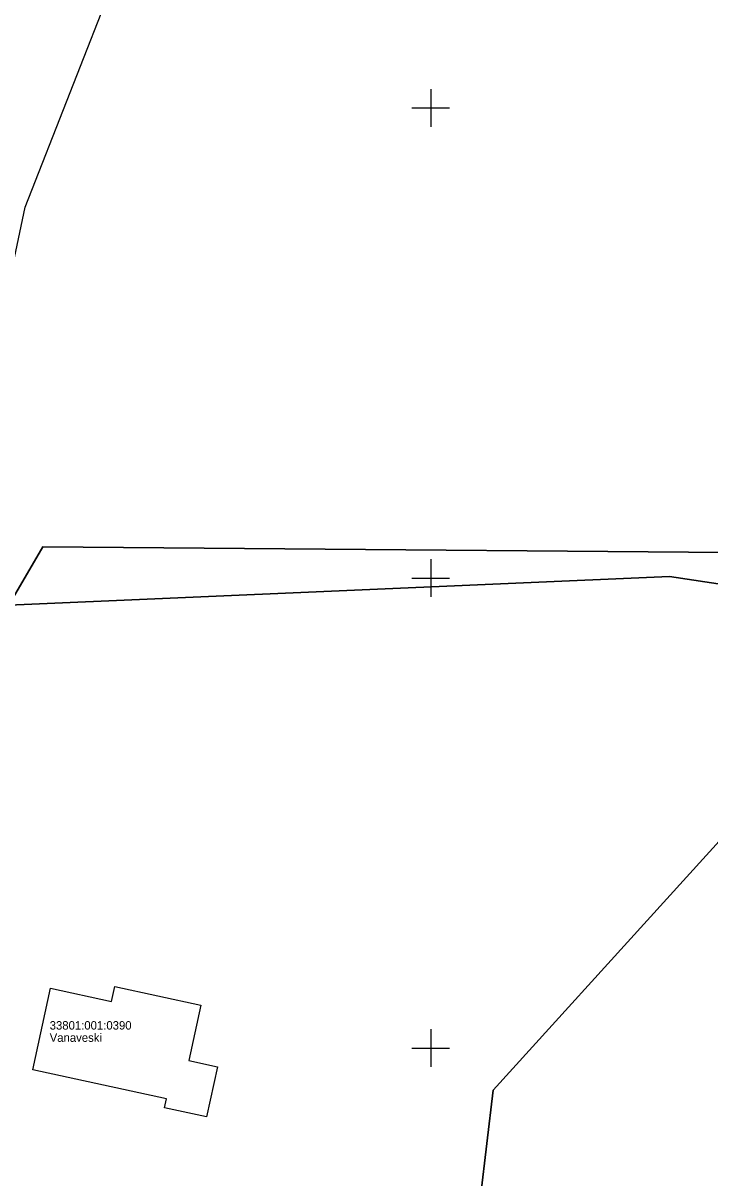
# Model space of a CAD drawing. Extents: x 551623 to 559850, y 6561220 to 6567135.
# Drawn here: x 555206.7 to 555279.7, y 6565236.2 to 6565359 of the extents above; entities that cross this region are included whole.
import ezdxf

# ---------------------------------------------------------------- set-up
doc = ezdxf.new("R2010")
doc.units = 0
for name, color, linetype in [('Hoone Elu- või ühiskondlik hoone', 7, 'Continuous'), ('PIIR', 7, 'Continuous'), ('VORK', 7, 'Continuous')]:
    doc.layers.add(name, color=color, linetype=linetype)

msp = doc.modelspace()

# ---------------------------------------------------------------- linework, layer by layer
at = {"layer": 'Hoone Elu- või ühiskondlik hoone'}
msp.add_lwpolyline([(555207.7, 6565247.68), (555209.59, 6565256.38), (555216.06, 6565254.97), (555216.41, 6565256.55), (555225.56, 6565254.56), (555224.29, 6565248.69), (555227.34, 6565248.02), (555226.18, 6565242.69), (555221.7, 6565243.66), (555221.91, 6565244.59)], close=True, dxfattribs=at)
at = {"layer": 'PIIR'}
for points in [[(555153.01, 6565448.47), (555161.15, 6565451.45), (555173.66, 6565456.03), (555207.29, 6565506.14), (555287.77, 6565518.56), (555302.6, 6565539.71), (555343.14, 6565512.46), (555319.44, 6565481.04), (555323.07, 6565461.26), (555312.9, 6565433.84), (555316.84, 6565372.52), (555318.72, 6565342.57), (555320.51, 6565314.61), (555303.13, 6565302.54), (555208.78, 6565303.3), (555205.15, 6565297.11), (555200.72, 6565310.3), (555206.9, 6565339.44), (555221.23, 6565376.06), (555216.83, 6565392.35), (555207.22, 6565406.57)], [(555205.15, 6565297.11), (555208.78, 6565303.3), (555303.13, 6565302.54), (555320.51, 6565314.61), (555349.21, 6565267.88), (555392.88, 6565265.99), (555385.6, 6565231.48), (555363.7, 6565126.34), (555363.12, 6565123.58), (555332.81, 6565116.31), (555303.59, 6565115.89), (555310.07, 6565124.47), (555315.73, 6565134.86), (555315.28, 6565149.09), (555289.11, 6565186.6), (555261.42, 6565218.27), (555255.75, 6565226.79), (555254.61, 6565228.5), (555256.63, 6565245.54), (555293.54, 6565286.23), (555292.52, 6565297.57), (555275.38, 6565300.17)]]:
    msp.add_lwpolyline(points, close=True, dxfattribs=at)
for points in [[(555288.85, 6565092.31), (555275.41, 6565088.83), (555273.15, 6565087.34), (555239.11, 6565139), (555231.12, 6565150.64), (555225.89, 6565157.13), (555173.21, 6565166.35), (555173.84, 6565168.77), (555191.64, 6565237.48), (555195.28, 6565271.63), (555195.08, 6565294.61), (555205.15, 6565297.11), (555275.38, 6565300.17), (555292.52, 6565297.57)], [(555293.54, 6565286.23), (555256.63, 6565245.54), (555254.61, 6565228.5), (555255.75, 6565226.79), (555261.42, 6565218.27), (555289.11, 6565186.6)]]:
    msp.add_lwpolyline(points, dxfattribs=at)
at = {"layer": 'VORK'}
for p, q in [((555250, 6565352), (555250, 6565348)), ((555248, 6565350), (555252, 6565350)), ((555250, 6565302), (555250, 6565298)), ((555248, 6565300), (555252, 6565300)), ((555250, 6565252), (555250, 6565248)), ((555248, 6565250), (555252, 6565250))]:
    msp.add_line(p, q, dxfattribs=at)

# ---------------------------------------------------------------- texts
at = {"layer": 'PIIR'}
for s, p in [('33801:001:0390', (555209.5, 6565251.97)), ('Vanaveski', (555209.5, 6565250.67))]:
    msp.add_text(s, height=0.9, dxfattribs=at).set_placement(p)

doc.saveas('drawing.dxf')
